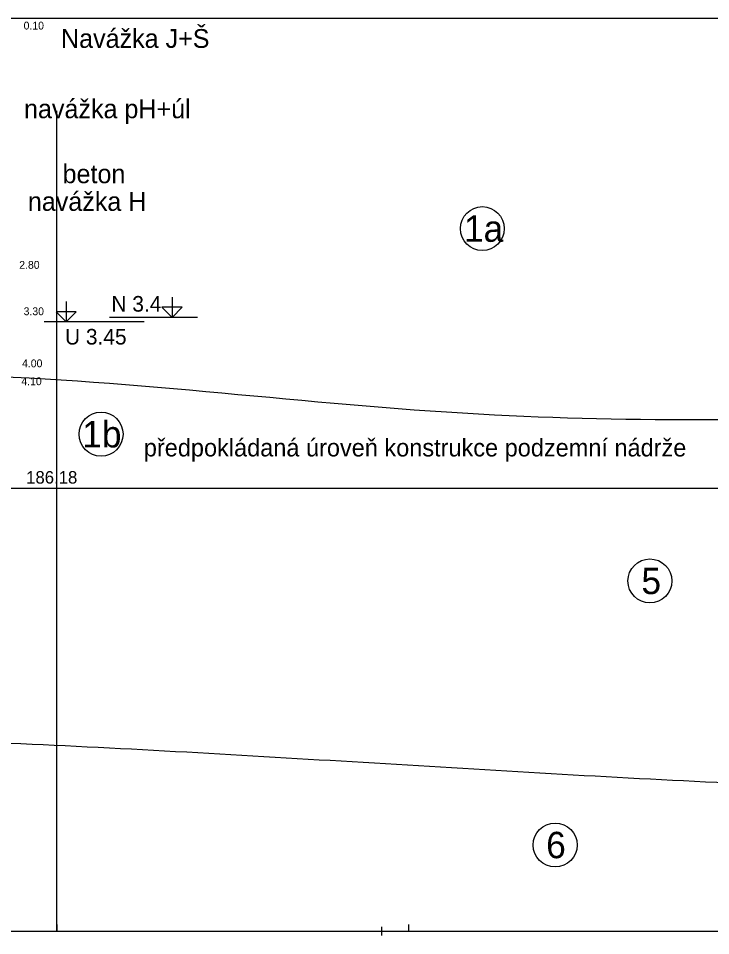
# Model space of a CAD drawing. Extents: x 3042 to 4120, y 576 to 2694.
# Drawn here: x 3244.4 to 3283.8, y 2383.5 to 2435.6 of the extents above; entities that cross this region are included whole.
import ezdxf

# ---------------------------------------------------------------- set-up
doc = ezdxf.new("R2010")
doc.units = 0
for name, color, linetype in [('17', 7, 'Continuous'), ('18', 7, 'Continuous'), ('52', 7, 'Continuous'), ('61', 7, 'Continuous'), ('7', 7, 'Continuous'), ('komunikace', 7, 'Continuous'), ('pomocna', 7, 'Continuous'), ('rozhraní', 7, 'Continuous')]:
    doc.layers.add(name, color=color, linetype=linetype)

msp = doc.modelspace()

# ---------------------------------------------------------------- linework, layer by layer
at = {"layer": '18'}
for p, q in [((3246.577, 2384.113), (3246.577, 2383.732)), ((3266.577, 2384.113), (3266.577, 2383.732))]:
    msp.add_line(p, q, dxfattribs=at)
at = {"layer": '61'}
for p, q in [((3251.542, 2418.382), (3245.869, 2418.382)), ((3254.577, 2418.632), (3249.581, 2418.632))]:
    msp.add_line(p, q, dxfattribs=at)
for points in [[(3247.12, 2419.525), (3247.12, 2418.382), (3247.691, 2418.953), (3246.548, 2418.953), (3247.12, 2418.382)], [(3253.134, 2419.775), (3253.134, 2418.632), (3253.706, 2419.203), (3252.563, 2419.203), (3253.134, 2418.632)]]:
    msp.add_lwpolyline(points, dxfattribs=at)
at = {"layer": '7'}
for p, q in [((3265.067, 2383.478), (3265.067, 2383.986)), ((3215.067, 2383.732), (3345.337, 2383.732))]:
    msp.add_line(p, q, dxfattribs=at)
at = {"layer": 'komunikace'}
msp.add_line((3297.857, 2408.901), (3225.527, 2408.901), dxfattribs=at)
at = {"layer": 'pomocna'}
msp.add_line((3246.577, 2383.732), (3246.577, 2430.382), dxfattribs=at)
at = {"layer": 'rozhraní'}
for centre in [(3270.779, 2423.677), (3249.098, 2411.989), (3280.307, 2403.647), (3274.92, 2388.632)]:
    msp.add_circle(centre, 1.25, dxfattribs=at)
for points in [[(3305.53, 2435.632), (3242.027, 2435.632), (3213.382, 2435.632)], [(3225.377, 2415.317), (3242.269, 2415.317), (3271.471, 2413.09), (3298.055, 2413.09)], [(3214.946, 2394.882), (3225.067, 2394.882), (3235.122, 2394.742), (3245.173, 2394.374), (3265.267, 2393.257), (3285.361, 2392.14), (3295.411, 2391.772), (3305.467, 2391.632), (3331.507, 2391.632)]]:
    msp.add_spline(points, degree=3, dxfattribs=at)

# ---------------------------------------------------------------- texts
at = {"layer": '17'}
msp.add_text('186.18', height=0.7112, dxfattribs=at).set_placement((3244.838, 2409.18))
at = {"layer": '52'}
for s, height, p in [('0.10', 0.4445, (3244.694, 2434.996)), ('Navážka J+Š', 1.0668, (3246.82, 2433.954)), ('navážka pH+úl', 1.0668, (3244.718, 2429.954)), ('beton', 1.0668, (3246.91, 2426.259)), ('navážka H', 1.0668, (3244.936, 2424.688)), ('2.80', 0.4445, (3244.446, 2421.394)), ('3.30', 0.4445, (3244.694, 2418.754)), ('4.00', 0.4445, (3244.606, 2415.794)), ('4.10', 0.4445, (3244.566, 2414.775))]:
    msp.add_text(s, height=height, dxfattribs=at).set_placement(p)
at = {"layer": '61'}
for s, p in [('N 3.4', (3249.686, 2418.956)), ('U 3.45', (3247.047, 2417.086))]:
    msp.add_text(s, height=0.889, dxfattribs=at).set_placement(p)
at = {"layer": 'komunikace'}
msp.add_text('předpokládaná úroveň konstrukce podzemní nádrže', height=1, dxfattribs=at).set_placement((3251.531, 2410.724))
at = {"layer": 'rozhraní'}
for s, p in [('1a', (3269.735, 2422.927)), ('1b', (3248.029, 2411.239)), ('5', (3279.826, 2402.897)), ('6', (3274.409, 2387.882))]:
    msp.add_text(s, height=1.5, dxfattribs=at).set_placement(p)

doc.saveas('drawing.dxf')
